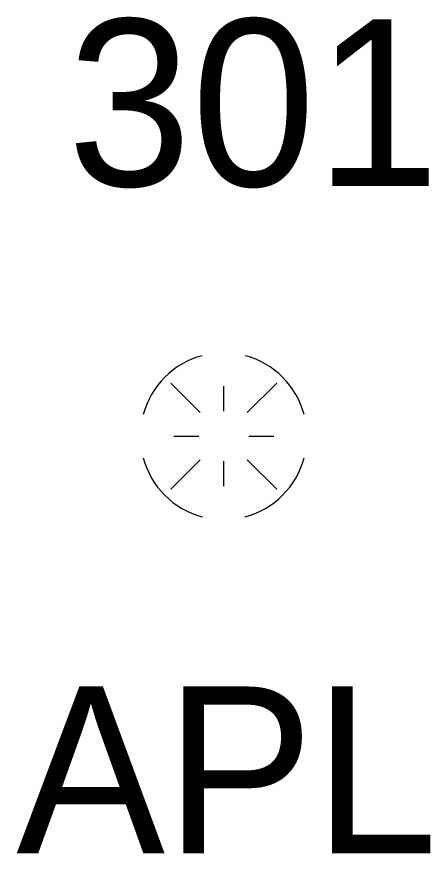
# Model space of a CAD drawing. Extents: x 1618146 to 1620418, y 640749 to 641927.
# Drawn here: x 1619558.91 to 1619563.87, y 641555.47 to 641565.5 of the extents above; entities that cross this region are included whole.
import ezdxf

# ---------------------------------------------------------------- set-up
doc = ezdxf.new("R2010")
doc.units = 0
for name, color, linetype in [('Default', 7, 'Continuous'), ('M_A', 7, 'Continuous'), ('M_I', 7, 'Continuous')]:
    doc.layers.add(name, color=color, linetype=linetype)

msp = doc.modelspace()

# ---------------------------------------------------------------- linework, layer by layer
at = {"layer": 'Default'}
for p, q in [((1619560.757, 641561.111), (1619561.11, 641560.758)), ((1619561.676, 641560.758), (1619562.03, 641561.111)), ((1619561.393, 641560.775), (1619561.393, 641561.075)), ((1619560.793, 641560.475), (1619561.093, 641560.475)), ((1619561.693, 641560.475), (1619561.993, 641560.475)), ((1619560.757, 641559.839), (1619561.11, 641560.192)), ((1619561.393, 641559.875), (1619561.393, 641560.175)), ((1619561.676, 641560.192), (1619562.03, 641559.839))]:
    msp.add_line(p, q, dxfattribs=at)
for start, end in [(105, 165), (15, 75), (195, 255), (285, 345)]:
    msp.add_arc((1619561.393, 641560.475), 1, start, end, dxfattribs=at)

# ---------------------------------------------------------------- texts
at = {"layer": 'M_A'}
msp.add_text('APL', height=2, dxfattribs=at).set_placement((1619558.905, 641555.475))
at = {"layer": 'M_I'}
msp.add_text('301', height=2, dxfattribs=at).set_placement((1619559.519, 641563.475))

doc.saveas('drawing.dxf')
